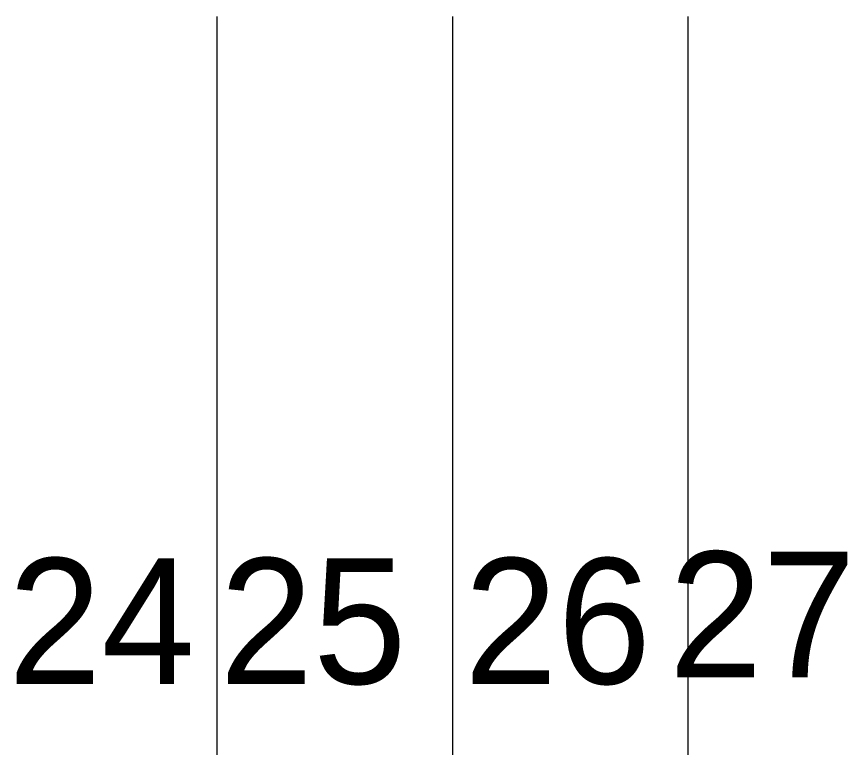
# Model space of a CAD drawing. Extents: x -90830 to 2015517, y -20856 to 836331.
# Drawn here: x 31648 to 36939, y -17347 to -12693 of the extents above; entities that cross this region are included whole.
import ezdxf

# ---------------------------------------------------------------- set-up
doc = ezdxf.new("R2010")
doc.units = 0
doc.layers.add('Level 1', color=7, linetype='Continuous')
doc.layers.add('RD_SHT_Misc1', color=7, linetype='Continuous')

msp = doc.modelspace()

# ---------------------------------------------------------------- linework, layer by layer
at = {"layer": 'Level 1'}
for p, q in [((32923.5, -12693.4), (32923.5, -20856.1)), ((34423.5, -12693.4), (34423.5, -20856.1)), ((35923.5, -12693.4), (35923.5, -20856.1))]:
    msp.add_line(p, q, dxfattribs=at)
at = {"layer": 'RD_SHT_Misc1'}
for p, q in [((32923.5, -14877.1), (32923.5, -17307.4)), ((34423.5, -14877.1), (34423.5, -17307.4)), ((35923.5, -14877.1), (35923.5, -17307.4))]:
    msp.add_line(p, q, dxfattribs=at)

# ---------------------------------------------------------------- texts
for s, p in [('24', (31594.6, -16942.3)), ('25', (32941.3, -16942.3)), ('26', (34498.5, -16942.3)), ('27', (35803.1, -16900.2))]:
    msp.add_text(s, height=800, dxfattribs=at).set_placement(p)

doc.saveas('drawing.dxf')
